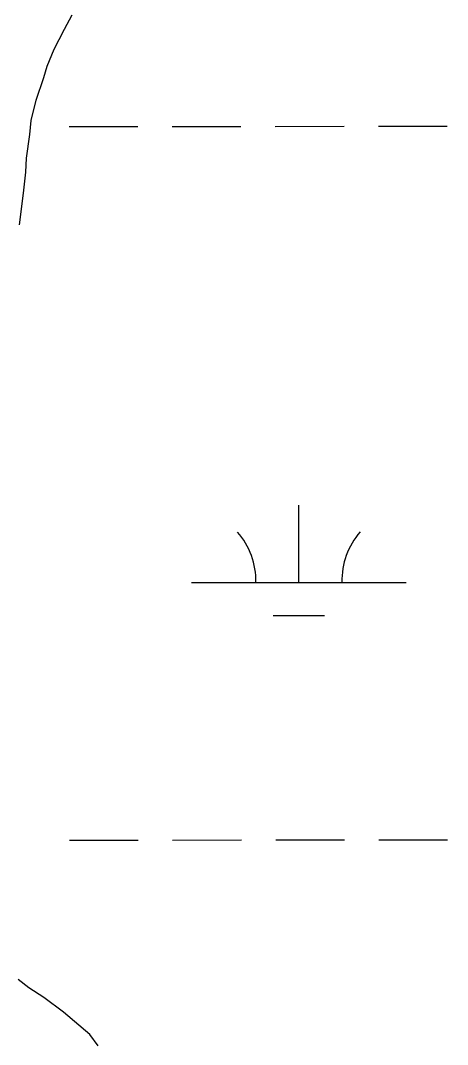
# Model space of a CAD drawing. Extents: x 3279314 to 3317160, y 734079 to 759431.
# Drawn here: x 3296855.3 to 3297054.1, y 747608.3 to 748085.7 of the extents above; entities that cross this region are included whole.
import ezdxf

# ---------------------------------------------------------------- set-up
doc = ezdxf.new("R2010")
doc.units = 0
doc.layers.add('V-SITE-VEGE', color=7, linetype='Continuous')
doc.layers.add('V-WETL-SWMP', color=7, linetype='Continuous')

msp = doc.modelspace()

# ---------------------------------------------------------------- linework, layer by layer
at = {"layer": 'V-SITE-VEGE'}
for points in [[(3296854.77, 747990.41), (3296856.62, 748005.12), (3296857.73, 748014.93), (3296858.05, 748021.46), (3296859.55, 748032.5), (3296860.28, 748039.04), (3296862.62, 748048.45), (3296866.16, 748059.1), (3296867.72, 748064.43), (3296870.89, 748072.22), (3296873.28, 748076.74), (3296875.67, 748081.67), (3296879.26, 748088.24)], [(3296891.35, 747607.7), (3296887.61, 747612.95), (3296875.24, 747623.41), (3296866.17, 747630.23), (3296859.18, 747634.64), (3296854.24, 747638.65)]]:
    msp.add_lwpolyline(points, dxfattribs=at)
at = {"layer": 'V-WETL-SWMP'}
for p, q in [((3296877.91, 748036.27), (3296909.91, 748036.28)), ((3296925.91, 748036.29), (3296957.91, 748036.31)), ((3296973.91, 748036.31), (3297005.91, 748036.33)), ((3297021.91, 748036.34), (3297053.91, 748036.35)), ((3296984.86, 747823.72), (3296984.84, 747859.72)), ((3296934.86, 747823.69), (3297034.86, 747823.74)), ((3296972.87, 747808.28), (3296996.87, 747808.29)), ((3296878.08, 747703.59), (3296910.08, 747703.61)), ((3296926.08, 747703.61), (3296958.08, 747703.63)), ((3296974.08, 747703.64), (3297006.08, 747703.66)), ((3297022.08, 747703.66), (3297054.08, 747703.68))]:
    msp.add_line(p, q, dxfattribs=at)
for centre, start, end in [((3296929.62, 747824.16), 359.2573, 40.801), ((3297040.1, 747824.22), 139.2573, 180.801)]:
    msp.add_arc(centre, 35.25, start, end, dxfattribs=at)

doc.saveas('drawing.dxf')
